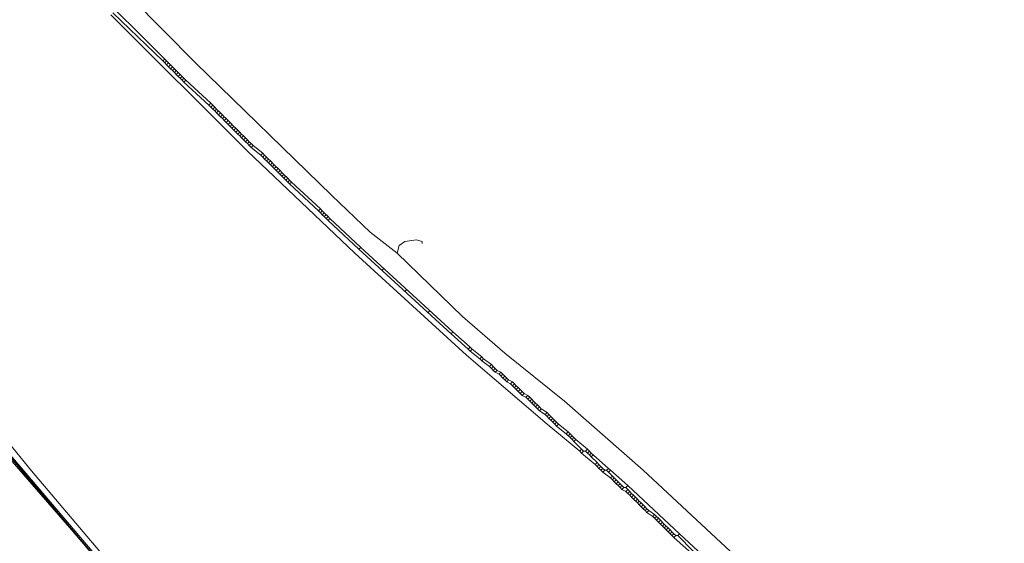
# Model space of a CAD drawing. Header units: metres. Extents: x 92810 to 93633, y 464687 to 465459.
# Tile 271 of 325: x 93347 to 93384, y 465407 to 465426. Entities that reach past the tile are written whole.
import ezdxf
from ezdxf.lldxf.tags import DXFTag

# ---------------------------------------------------------------- set-up
doc = ezdxf.new("R2010")
doc.units = ezdxf.units.M
for name, color, linetype, lineweight, transparency in [('B-OI-KL-DATA_BT NEDERLAND-G', 90, 'SI_B_DATA_BT_NEDERLAND', 18, 0.4), ('B-OI-KL-DATA_KPN-G', 90, 'SI_B_DATA_KPN', 18, 0.4), ('B-OI-KL-ET_LS_LIANDER-G', 190, 'SI_B_ET_LS_LIANDER', 18, 0.4), ('B-OI-KL-ET_MS_LIANDER-G', 130, 'SI_B_ET_MS_LIANDER', 18, 0.4), ('B-WE-KL-DATA-G', 90, 'KL-DATA-N', 18, 0.4)]:
    doc.layers.add(name, color=color, linetype=linetype, lineweight=lineweight, transparency=transparency)
doc.styles.get("Standard").update_dxf_attribs({"font": 'isocp.shx'})
tags = doc.linetypes.add('KL-DATA-N', pattern='A,4,-1,[101,NLCS.SHX,S=0.5,R=0,X=0,Y=0],-1,4,-1,["D",Standard,S=1,R=0,X=-0.25,Y=-0.5],-1.5', length=12.5).pattern_tags.tags
tags[18] = DXFTag(74, 10)
doc.linetypes.add('SI_B_DATA_BT_NEDERLAND', pattern='A,5,-2,["BTN",Standard,S=1.5,R=0,X=-0.51,Y=-0.75],-7', length=14)
doc.linetypes.add('SI_B_DATA_KPN', pattern='A,5,-2,["KPN",Standard,S=1.5,R=0,X=-0.51,Y=-0.75],-8', length=15)
doc.linetypes.add('SI_B_ET_LS_LIANDER', pattern='A,5,-2,["LI-LS",Standard,S=1.5,R=0,X=-0.51,Y=-0.75],-10', length=17)
doc.linetypes.add('SI_B_ET_MS_LIANDER', pattern='A,5,-2,["LI-MS",Standard,S=1.5,R=0,X=-0.51,Y=-0.75],-10', length=17)

msp = doc.modelspace()

# ---------------------------------------------------------------- linework, layer by layer
at = {"layer": 'B-OI-KL-DATA_BT NEDERLAND-G', "flags": 128}
msp.add_lwpolyline([(93329.159, 465432.2), (93347.8, 465409.3), (93378.81, 465372.69), (93383.75, 465371.27)], dxfattribs=at)
at = {"layer": 'B-OI-KL-DATA_KPN-G', "flags": 128}
msp.add_lwpolyline([(93382.464, 465368.821), (93363.179, 465390.821), (93362.321, 465391.893), (93328.536, 465431.607)], dxfattribs=at)
at = {"layer": 'B-OI-KL-ET_LS_LIANDER-G'}
for p, q in [((93353.893, 465424.464), (93348.393, 465430.036)), ((93358.964, 465419.536), (93353.893, 465424.464)), ((93360.393, 465418.179), (93358.964, 465419.536)), ((93361.393, 465417.393), (93360.393, 465418.179)), ((93361.464, 465417.679), (93361.679, 465417.821)), ((93361.679, 465417.821), (93362.107, 465417.893)), ((93362.107, 465417.893), (93362.321, 465417.821)), ((93362.321, 465417.821), (93362.321, 465417.75)), ((93361.393, 465417.393), (93361.464, 465417.679)), ((93361.393, 465417.393), (93363.821, 465415.036)), ((93363.821, 465415.036), (93365.393, 465413.679)), ((93365.393, 465413.679), (93367.607, 465411.893)), ((93367.607, 465411.893), (93370.536, 465409.321)), ((93370.536, 465409.321), (93374.536, 465405.607))]:
    msp.add_line(p, q, dxfattribs=at)
at = {"layer": 'B-OI-KL-ET_MS_LIANDER-G', "flags": 128}
for points in [[(93349.964, 465427.393), (93352.75, 465424.607)], [(93350.75, 465426.25), (93355.821, 465421.179), (93359.821, 465417.393), (93363.964, 465413.607), (93366.964, 465411.036), (93368.179, 465410.036)], [(93350.821, 465426.321), (93352.679, 465424.536)], [(93352.75, 465424.607), (93352.679, 465424.536)], [(93352.679, 465424.536), (93352.75, 465424.464)], [(93352.75, 465424.607), (93352.821, 465424.536)], [(93352.821, 465424.536), (93352.75, 465424.464)], [(93352.75, 465424.464), (93352.821, 465424.393)], [(93352.821, 465424.536), (93352.893, 465424.464)], [(93352.893, 465424.464), (93352.821, 465424.393)], [(93352.821, 465424.393), (93352.893, 465424.321)], [(93352.893, 465424.464), (93352.964, 465424.393)], [(93352.964, 465424.393), (93352.893, 465424.321)], [(93352.893, 465424.321), (93352.964, 465424.25)], [(93352.964, 465424.393), (93353.036, 465424.321)], [(93353.036, 465424.321), (93352.964, 465424.25)], [(93353.036, 465424.321), (93353.107, 465424.25)], [(93352.964, 465424.25), (93353.036, 465424.179)], [(93353.107, 465424.25), (93353.036, 465424.179)], [(93353.036, 465424.179), (93353.107, 465424.107)], [(93353.107, 465424.25), (93353.179, 465424.179)], [(93353.179, 465424.179), (93353.107, 465424.107)], [(93353.107, 465424.107), (93353.179, 465424.036)], [(93353.179, 465424.179), (93353.321, 465424.036)], [(93353.25, 465424.107), (93353.179, 465424.036)], [(93353.179, 465424.036), (93353.25, 465423.964)], [(93353.321, 465424.036), (93353.25, 465423.964)], [(93353.25, 465423.964), (93353.321, 465423.893)], [(93353.321, 465424.036), (93353.393, 465423.964)], [(93353.393, 465423.964), (93353.321, 465423.893)], [(93353.393, 465423.964), (93353.464, 465423.893)], [(93353.321, 465423.893), (93353.393, 465423.821)], [(93353.464, 465423.893), (93353.393, 465423.821)], [(93353.393, 465423.821), (93353.464, 465423.75)], [(93353.464, 465423.893), (93353.536, 465423.821)], [(93353.536, 465423.821), (93353.464, 465423.75)], [(93353.464, 465423.75), (93354.393, 465422.893)], [(93353.536, 465423.821), (93354.464, 465422.964)], [(93354.464, 465422.964), (93354.393, 465422.893)], [(93354.393, 465422.893), (93354.464, 465422.821)], [(93354.464, 465422.964), (93354.536, 465422.893)], [(93354.536, 465422.893), (93354.464, 465422.821)], [(93354.536, 465422.893), (93354.607, 465422.821)], [(93354.464, 465422.821), (93354.536, 465422.75)], [(93354.607, 465422.821), (93354.536, 465422.75)], [(93354.536, 465422.75), (93354.607, 465422.679)], [(93354.607, 465422.821), (93354.679, 465422.75)], [(93354.679, 465422.75), (93354.607, 465422.679)], [(93354.607, 465422.679), (93354.679, 465422.607)], [(93354.679, 465422.75), (93354.821, 465422.607)], [(93354.75, 465422.679), (93354.679, 465422.607)], [(93354.679, 465422.607), (93354.75, 465422.536)], [(93354.821, 465422.607), (93354.75, 465422.536)], [(93354.75, 465422.536), (93354.821, 465422.464)], [(93354.821, 465422.607), (93354.893, 465422.536)], [(93354.893, 465422.536), (93354.821, 465422.464)], [(93354.893, 465422.536), (93354.964, 465422.464)], [(93354.821, 465422.464), (93354.893, 465422.393)], [(93354.964, 465422.464), (93354.893, 465422.393)], [(93354.893, 465422.393), (93354.964, 465422.321)], [(93354.964, 465422.464), (93355.036, 465422.393)], [(93355.036, 465422.393), (93354.964, 465422.321)], [(93354.964, 465422.321), (93355.036, 465422.25)], [(93355.036, 465422.393), (93355.107, 465422.321)], [(93355.107, 465422.321), (93355.036, 465422.25)], [(93355.036, 465422.25), (93355.107, 465422.179)], [(93355.107, 465422.321), (93355.179, 465422.25)], [(93355.179, 465422.25), (93355.107, 465422.179)], [(93355.107, 465422.179), (93355.179, 465422.107)], [(93355.179, 465422.25), (93355.321, 465422.107)], [(93355.25, 465422.179), (93355.179, 465422.107)], [(93355.179, 465422.107), (93355.25, 465422.036)], [(93355.321, 465422.107), (93355.25, 465422.036)], [(93355.25, 465422.036), (93355.321, 465421.964)], [(93355.321, 465422.107), (93355.393, 465422.036)], [(93355.393, 465422.036), (93355.321, 465421.964)], [(93355.321, 465421.964), (93355.393, 465421.893)], [(93355.393, 465422.036), (93355.464, 465421.964)], [(93355.464, 465421.964), (93355.393, 465421.893)], [(93355.393, 465421.893), (93355.464, 465421.821)], [(93355.464, 465421.964), (93355.536, 465421.893)], [(93355.536, 465421.893), (93355.464, 465421.821)], [(93355.464, 465421.821), (93355.536, 465421.75)], [(93355.536, 465421.893), (93355.607, 465421.821)], [(93355.607, 465421.821), (93355.536, 465421.75)], [(93355.607, 465421.821), (93355.679, 465421.75)], [(93355.536, 465421.75), (93355.607, 465421.679)], [(93355.679, 465421.75), (93355.607, 465421.679)], [(93355.607, 465421.679), (93355.679, 465421.607)], [(93355.679, 465421.75), (93355.821, 465421.607)], [(93355.75, 465421.679), (93355.679, 465421.607)], [(93355.679, 465421.607), (93355.75, 465421.536)], [(93355.821, 465421.607), (93355.75, 465421.536)], [(93355.75, 465421.536), (93355.821, 465421.464)], [(93355.821, 465421.607), (93355.893, 465421.536)], [(93355.893, 465421.536), (93355.821, 465421.464)], [(93355.821, 465421.464), (93355.893, 465421.393)], [(93355.893, 465421.536), (93355.964, 465421.464)], [(93355.964, 465421.464), (93355.893, 465421.393)], [(93355.893, 465421.393), (93355.964, 465421.321)], [(93355.964, 465421.464), (93356.036, 465421.393)], [(93356.036, 465421.393), (93355.964, 465421.321)], [(93356.036, 465421.393), (93356.393, 465421.107)], [(93355.964, 465421.321), (93356.321, 465421.036)], [(93356.393, 465421.107), (93356.321, 465421.036)], [(93356.321, 465421.036), (93356.393, 465420.964)], [(93356.393, 465421.107), (93356.464, 465421.036)], [(93356.464, 465421.036), (93356.393, 465420.964)], [(93356.464, 465421.036), (93356.536, 465420.964)], [(93356.393, 465420.964), (93356.464, 465420.893)], [(93356.536, 465420.964), (93356.464, 465420.893)], [(93356.464, 465420.893), (93356.536, 465420.821)], [(93356.536, 465420.964), (93356.607, 465420.893)], [(93356.607, 465420.893), (93356.536, 465420.821)], [(93356.536, 465420.821), (93356.607, 465420.75)], [(93356.607, 465420.893), (93356.679, 465420.821)], [(93356.679, 465420.821), (93356.607, 465420.75)], [(93356.607, 465420.75), (93356.679, 465420.679)], [(93356.679, 465420.821), (93356.821, 465420.679)], [(93356.75, 465420.75), (93356.679, 465420.679)], [(93356.679, 465420.679), (93356.821, 465420.536)], [(93356.821, 465420.679), (93356.75, 465420.607)], [(93356.821, 465420.679), (93356.893, 465420.607)], [(93356.893, 465420.607), (93356.821, 465420.536)], [(93356.821, 465420.536), (93356.893, 465420.464)], [(93356.893, 465420.607), (93356.964, 465420.536)], [(93356.964, 465420.536), (93356.893, 465420.464)], [(93356.893, 465420.464), (93356.964, 465420.393)], [(93356.964, 465420.536), (93357.036, 465420.464)], [(93357.036, 465420.464), (93356.964, 465420.393)], [(93356.964, 465420.393), (93357.036, 465420.321)], [(93357.036, 465420.464), (93357.107, 465420.393)], [(93357.107, 465420.393), (93357.036, 465420.321)], [(93357.036, 465420.321), (93357.107, 465420.25)], [(93357.107, 465420.393), (93357.179, 465420.321)], [(93357.179, 465420.321), (93357.107, 465420.25)], [(93357.179, 465420.321), (93357.321, 465420.179)], [(93357.107, 465420.25), (93357.179, 465420.179)], [(93357.25, 465420.25), (93357.179, 465420.179)], [(93357.179, 465420.179), (93357.321, 465420.036)], [(93357.321, 465420.179), (93357.25, 465420.107)], [(93357.321, 465420.179), (93357.393, 465420.107)], [(93357.393, 465420.107), (93357.321, 465420.036)], [(93357.321, 465420.036), (93357.393, 465419.964)], [(93357.393, 465420.107), (93357.464, 465420.036)], [(93357.464, 465420.036), (93357.393, 465419.964)], [(93357.393, 465419.964), (93358.464, 465418.964)], [(93357.464, 465420.036), (93358.536, 465419.036)], [(93358.536, 465419.036), (93358.464, 465418.964)], [(93358.464, 465418.964), (93358.536, 465418.893)], [(93358.536, 465419.036), (93358.607, 465418.964)], [(93358.607, 465418.964), (93358.536, 465418.893)], [(93358.536, 465418.893), (93358.607, 465418.821)], [(93358.607, 465418.964), (93358.679, 465418.893)], [(93358.679, 465418.893), (93358.607, 465418.821)], [(93358.679, 465418.893), (93358.821, 465418.75)], [(93358.607, 465418.821), (93358.679, 465418.75)], [(93358.75, 465418.821), (93358.679, 465418.75)], [(93358.679, 465418.75), (93358.821, 465418.607)], [(93358.821, 465418.75), (93358.75, 465418.679)], [(93358.821, 465418.75), (93358.893, 465418.679)], [(93358.893, 465418.679), (93358.821, 465418.607)], [(93358.821, 465418.607), (93359.964, 465417.536)], [(93358.893, 465418.679), (93360.036, 465417.607)], [(93360.036, 465417.607), (93359.964, 465417.536)], [(93359.964, 465417.536), (93363.393, 465414.393)], [(93360.036, 465417.607), (93363.464, 465414.464)], [(93360.893, 465416.821), (93360.821, 465416.75)], [(93361.75, 465416.036), (93361.679, 465415.964)], [(93362.607, 465415.25), (93362.536, 465415.179)], [(93363.464, 465414.464), (93363.393, 465414.393)], [(93363.464, 465414.464), (93364.107, 465413.893)], [(93363.393, 465414.393), (93364.036, 465413.821)], [(93364.107, 465413.893), (93364.036, 465413.821)], [(93364.036, 465413.821), (93364.107, 465413.75)], [(93364.107, 465413.893), (93364.179, 465413.821)], [(93364.179, 465413.821), (93364.107, 465413.75)], [(93364.107, 465413.75), (93364.464, 465413.464)], [(93364.179, 465413.821), (93364.536, 465413.536)], [(93364.536, 465413.536), (93364.464, 465413.464)], [(93364.464, 465413.464), (93364.536, 465413.393)], [(93364.536, 465413.536), (93364.607, 465413.464)], [(93364.607, 465413.464), (93364.536, 465413.393)], [(93364.536, 465413.393), (93364.821, 465413.179)], [(93364.607, 465413.464), (93364.893, 465413.25)], [(93364.893, 465413.25), (93364.821, 465413.179)], [(93364.821, 465413.179), (93364.893, 465413.107)], [(93364.893, 465413.25), (93364.964, 465413.179)], [(93364.964, 465413.179), (93364.893, 465413.107)], [(93364.893, 465413.107), (93364.964, 465413.036)], [(93364.964, 465413.179), (93365.036, 465413.107)], [(93365.036, 465413.107), (93364.964, 465413.036)], [(93364.964, 465413.036), (93365.036, 465412.964)], [(93365.036, 465413.107), (93365.107, 465413.036)], [(93365.107, 465413.036), (93365.036, 465412.964)], [(93365.107, 465413.036), (93365.25, 465412.964)], [(93365.036, 465412.964), (93365.179, 465412.893)], [(93365.25, 465412.964), (93365.179, 465412.893)], [(93365.179, 465412.893), (93365.321, 465412.75)], [(93365.25, 465412.964), (93365.321, 465412.893)], [(93365.321, 465412.893), (93365.25, 465412.821)], [(93365.321, 465412.893), (93365.393, 465412.821)], [(93365.393, 465412.821), (93365.321, 465412.75)], [(93365.321, 465412.75), (93365.393, 465412.679)], [(93365.393, 465412.821), (93365.464, 465412.75)], [(93365.464, 465412.75), (93365.393, 465412.679)], [(93365.393, 465412.679), (93365.464, 465412.607)], [(93365.464, 465412.75), (93365.536, 465412.679)], [(93365.536, 465412.679), (93365.464, 465412.607)], [(93365.464, 465412.607), (93365.607, 465412.536)], [(93365.536, 465412.679), (93365.679, 465412.607)], [(93365.679, 465412.607), (93365.607, 465412.536)], [(93365.679, 465412.607), (93365.75, 465412.536)], [(93365.607, 465412.536), (93365.679, 465412.464)], [(93365.75, 465412.536), (93365.679, 465412.464)], [(93365.679, 465412.464), (93365.821, 465412.321)], [(93365.75, 465412.536), (93365.821, 465412.464)], [(93365.821, 465412.464), (93365.75, 465412.393)], [(93365.821, 465412.464), (93365.893, 465412.393)], [(93365.893, 465412.393), (93365.821, 465412.321)], [(93365.821, 465412.321), (93365.893, 465412.25)], [(93365.893, 465412.393), (93365.964, 465412.321)], [(93365.964, 465412.321), (93365.893, 465412.25)], [(93365.893, 465412.25), (93365.964, 465412.179)], [(93365.964, 465412.321), (93366.036, 465412.25)], [(93366.036, 465412.25), (93365.964, 465412.179)], [(93366.036, 465412.25), (93366.107, 465412.179)], [(93365.964, 465412.179), (93366.036, 465412.107)], [(93366.107, 465412.179), (93366.036, 465412.107)], [(93366.036, 465412.107), (93366.179, 465412.036)], [(93366.107, 465412.179), (93366.25, 465412.107)], [(93366.25, 465412.107), (93366.179, 465412.036)], [(93366.179, 465412.036), (93366.25, 465411.964)], [(93366.25, 465412.107), (93366.321, 465412.036)], [(93366.321, 465412.036), (93366.25, 465411.964)], [(93366.25, 465411.964), (93366.321, 465411.893)], [(93366.321, 465412.036), (93366.393, 465411.964)], [(93366.393, 465411.964), (93366.321, 465411.893)], [(93366.321, 465411.893), (93366.393, 465411.821)], [(93366.393, 465411.964), (93366.464, 465411.893)], [(93366.464, 465411.893), (93366.393, 465411.821)], [(93366.464, 465411.893), (93366.536, 465411.821)], [(93366.393, 465411.821), (93366.464, 465411.75)], [(93366.536, 465411.821), (93366.464, 465411.75)], [(93366.464, 465411.75), (93366.536, 465411.679)], [(93366.536, 465411.821), (93366.607, 465411.75)], [(93366.607, 465411.75), (93366.536, 465411.679)], [(93366.536, 465411.679), (93366.607, 465411.607)], [(93366.607, 465411.75), (93366.679, 465411.679)], [(93366.679, 465411.679), (93366.607, 465411.607)], [(93366.607, 465411.607), (93366.679, 465411.536)], [(93366.679, 465411.679), (93366.75, 465411.607)], [(93366.75, 465411.607), (93366.679, 465411.536)], [(93366.679, 465411.536), (93366.893, 465411.393)], [(93366.75, 465411.607), (93366.964, 465411.464)], [(93366.964, 465411.464), (93366.893, 465411.393)], [(93366.893, 465411.393), (93366.964, 465411.321)], [(93366.964, 465411.464), (93367.036, 465411.393)], [(93367.036, 465411.393), (93366.964, 465411.321)], [(93366.964, 465411.321), (93367.036, 465411.25)], [(93367.036, 465411.393), (93367.107, 465411.321)], [(93367.107, 465411.321), (93367.036, 465411.25)], [(93367.036, 465411.25), (93367.107, 465411.179)], [(93367.107, 465411.321), (93367.179, 465411.25)], [(93367.179, 465411.25), (93367.107, 465411.179)], [(93367.107, 465411.179), (93367.179, 465411.107)], [(93367.179, 465411.25), (93367.321, 465411.107)], [(93367.25, 465411.179), (93367.179, 465411.107)], [(93367.179, 465411.107), (93367.25, 465411.036)], [(93367.321, 465411.107), (93367.25, 465411.036)], [(93367.25, 465411.036), (93367.321, 465410.964)], [(93367.321, 465411.107), (93367.393, 465411.036)], [(93367.393, 465411.036), (93367.321, 465410.964)], [(93367.321, 465410.964), (93367.679, 465410.679)], [(93367.393, 465411.036), (93367.75, 465410.75)], [(93367.75, 465410.75), (93367.679, 465410.679)], [(93367.679, 465410.679), (93367.821, 465410.536)], [(93367.75, 465410.75), (93367.821, 465410.679)], [(93367.821, 465410.679), (93367.75, 465410.607)], [(93367.821, 465410.679), (93367.893, 465410.607)], [(93367.893, 465410.607), (93367.821, 465410.536)], [(93367.821, 465410.536), (93367.893, 465410.464)], [(93367.893, 465410.607), (93367.964, 465410.536)], [(93367.964, 465410.536), (93367.893, 465410.464)], [(93367.893, 465410.464), (93367.964, 465410.393)], [(93367.964, 465410.536), (93368.036, 465410.464)], [(93368.036, 465410.464), (93367.964, 465410.393)], [(93368.036, 465410.464), (93368.464, 465410.107)], [(93367.964, 465410.393), (93368.25, 465410.107)], [(93368.25, 465410.107), (93368.179, 465410.036)], [(93368.25, 465410.107), (93368.321, 465410.036)], [(93368.464, 465410.107), (93368.393, 465410.036)], [(93368.464, 465410.107), (93368.536, 465410.036)], [(93368.179, 465410.036), (93368.25, 465409.964)], [(93368.321, 465410.036), (93368.25, 465409.964)], [(93368.25, 465409.964), (93368.75, 465409.536)], [(93368.321, 465410.036), (93368.393, 465410.036)], [(93368.393, 465410.036), (93368.464, 465409.964)], [(93368.536, 465410.036), (93368.464, 465409.964)], [(93368.464, 465409.964), (93368.536, 465409.893)], [(93368.536, 465410.036), (93368.607, 465409.964)], [(93368.607, 465409.964), (93368.536, 465409.893)], [(93368.536, 465409.893), (93368.607, 465409.821)], [(93368.607, 465409.964), (93368.679, 465409.893)], [(93368.679, 465409.893), (93368.607, 465409.821)], [(93368.607, 465409.821), (93368.821, 465409.607)], [(93368.679, 465409.893), (93369.25, 465409.393)], [(93368.821, 465409.607), (93368.75, 465409.536)], [(93368.75, 465409.536), (93368.821, 465409.464)], [(93368.821, 465409.607), (93368.893, 465409.536)], [(93368.893, 465409.536), (93368.821, 465409.464)], [(93368.821, 465409.464), (93368.893, 465409.393)], [(93368.893, 465409.536), (93368.964, 465409.464)], [(93368.964, 465409.464), (93368.893, 465409.393)], [(93368.893, 465409.393), (93368.964, 465409.321)], [(93368.964, 465409.464), (93369.036, 465409.393)], [(93369.036, 465409.393), (93368.964, 465409.321)], [(93368.964, 465409.321), (93369.036, 465409.25)], [(93369.036, 465409.393), (93369.107, 465409.321)], [(93369.107, 465409.321), (93369.036, 465409.25)], [(93369.107, 465409.321), (93369.179, 465409.321)], [(93369.25, 465409.393), (93369.179, 465409.321)], [(93369.179, 465409.321), (93369.25, 465409.25)], [(93369.25, 465409.393), (93369.321, 465409.321)], [(93369.321, 465409.321), (93369.25, 465409.25)], [(93369.321, 465409.321), (93369.964, 465408.75)], [(93369.036, 465409.25), (93369.321, 465409.036)], [(93369.25, 465409.25), (93369.393, 465409.107)], [(93369.393, 465409.107), (93369.321, 465409.036)], [(93369.321, 465409.036), (93369.393, 465408.964)], [(93369.393, 465409.107), (93369.464, 465409.036)], [(93369.464, 465409.036), (93369.393, 465408.964)], [(93369.393, 465408.964), (93369.464, 465408.893)], [(93369.464, 465409.036), (93369.536, 465408.964)], [(93369.536, 465408.964), (93369.464, 465408.893)], [(93369.536, 465408.964), (93369.607, 465408.893)], [(93369.464, 465408.893), (93369.536, 465408.821)], [(93369.607, 465408.893), (93369.536, 465408.821)], [(93369.536, 465408.821), (93369.607, 465408.75)], [(93369.607, 465408.893), (93369.679, 465408.821)], [(93369.679, 465408.821), (93369.607, 465408.75)], [(93369.607, 465408.75), (93369.679, 465408.679)], [(93369.679, 465408.821), (93369.821, 465408.679)], [(93369.75, 465408.75), (93369.679, 465408.679)], [(93369.679, 465408.679), (93369.75, 465408.607)], [(93369.821, 465408.679), (93369.75, 465408.607)], [(93369.75, 465408.607), (93369.893, 465408.536)], [(93369.821, 465408.679), (93369.893, 465408.679)], [(93369.964, 465408.75), (93369.893, 465408.679)], [(93369.893, 465408.679), (93369.964, 465408.607)], [(93369.964, 465408.607), (93369.893, 465408.536)], [(93369.964, 465408.75), (93371.893, 465406.964)], [(93369.964, 465408.607), (93370.036, 465408.536)], [(93369.893, 465408.536), (93369.964, 465408.464)], [(93370.036, 465408.536), (93369.964, 465408.464)], [(93369.964, 465408.464), (93370.036, 465408.393)], [(93370.036, 465408.536), (93370.107, 465408.464)], [(93370.107, 465408.464), (93370.036, 465408.393)], [(93370.036, 465408.393), (93370.107, 465408.321)], [(93370.107, 465408.464), (93370.179, 465408.393)], [(93370.179, 465408.393), (93370.107, 465408.321)], [(93370.107, 465408.321), (93370.179, 465408.25)], [(93370.179, 465408.393), (93370.321, 465408.25)], [(93370.25, 465408.321), (93370.179, 465408.25)], [(93370.179, 465408.25), (93370.321, 465408.107)], [(93370.321, 465408.25), (93370.25, 465408.179)], [(93370.321, 465408.25), (93370.393, 465408.179)], [(93370.393, 465408.179), (93370.321, 465408.107)], [(93370.321, 465408.107), (93370.393, 465408.036)], [(93370.393, 465408.179), (93370.464, 465408.107)], [(93370.464, 465408.107), (93370.393, 465408.036)], [(93370.393, 465408.036), (93370.464, 465407.964)], [(93370.464, 465408.107), (93370.536, 465408.036)], [(93370.536, 465408.036), (93370.464, 465407.964)], [(93370.464, 465407.964), (93370.536, 465407.893)], [(93370.536, 465408.036), (93370.607, 465407.964)], [(93370.607, 465407.964), (93370.536, 465407.893)], [(93370.536, 465407.893), (93370.607, 465407.821)], [(93370.607, 465407.964), (93370.679, 465407.893)], [(93370.679, 465407.893), (93370.607, 465407.821)], [(93370.679, 465407.893), (93370.75, 465407.821)], [(93370.607, 465407.821), (93370.679, 465407.75)], [(93370.75, 465407.821), (93370.679, 465407.75)], [(93370.679, 465407.75), (93370.893, 465407.607)], [(93370.75, 465407.821), (93370.964, 465407.679)], [(93370.964, 465407.679), (93370.893, 465407.607)], [(93370.893, 465407.607), (93370.964, 465407.536)], [(93370.964, 465407.679), (93371.036, 465407.607)], [(93371.036, 465407.607), (93370.964, 465407.536)], [(93370.964, 465407.536), (93371.036, 465407.464)], [(93371.036, 465407.607), (93371.107, 465407.536)], [(93371.107, 465407.536), (93371.036, 465407.464)], [(93371.107, 465407.536), (93371.179, 465407.464)], [(93371.036, 465407.464), (93371.107, 465407.393)], [(93371.179, 465407.464), (93371.107, 465407.393)], [(93371.107, 465407.393), (93371.179, 465407.321)], [(93371.179, 465407.464), (93371.321, 465407.321)], [(93371.25, 465407.393), (93371.179, 465407.321)], [(93371.179, 465407.321), (93371.321, 465407.179)], [(93371.321, 465407.321), (93371.25, 465407.25)], [(93371.321, 465407.321), (93371.393, 465407.25)], [(93371.393, 465407.25), (93371.321, 465407.179)], [(93371.321, 465407.179), (93371.393, 465407.107)], [(93371.393, 465407.25), (93371.464, 465407.179)], [(93371.464, 465407.179), (93371.393, 465407.107)], [(93371.464, 465407.179), (93371.536, 465407.107)], [(93371.393, 465407.107), (93371.464, 465407.036)], [(93371.536, 465407.107), (93371.464, 465407.036)], [(93371.464, 465407.036), (93371.536, 465406.964)], [(93371.536, 465407.107), (93371.607, 465407.036)], [(93371.607, 465407.036), (93371.536, 465406.964)], [(93371.536, 465406.964), (93371.607, 465406.893)], [(93371.607, 465407.036), (93371.679, 465406.964)], [(93371.679, 465406.964), (93371.607, 465406.893)], [(93371.607, 465406.893), (93371.679, 465406.821)], [(93371.679, 465406.964), (93371.75, 465406.893)], [(93371.75, 465406.893), (93371.679, 465406.821)], [(93371.679, 465406.821), (93372.25, 465406.321)], [(93371.75, 465406.893), (93371.821, 465406.893)], [(93371.893, 465406.964), (93371.821, 465406.893)], [(93371.821, 465406.893), (93372.393, 465406.321)], [(93371.893, 465406.964), (93373.964, 465405.036)]]:
    msp.add_lwpolyline(points, dxfattribs=at)
at = {"layer": 'B-WE-KL-DATA-G'}
for points in [[(93328.451, 465431.714), (93350.431, 465405.779), (93363.21, 465390.812), (93371.398, 465381.312), (93382.366, 465368.885)], [(93328.463, 465431.722), (93350.431, 465405.779)], [(93328.466, 465431.724), (93350.436, 465405.779), (93368.972, 465384.069), (93382.372, 465368.885), (93421, 465324.592)], [(93328.473, 465431.729), (93350.43, 465405.78), (93368.97, 465384.07), (93382.37, 465368.88), (93421, 465324.586)], [(93328.491, 465431.741), (93350.4, 465405.8), (93369, 465384.1), (93382.4, 465368.9), (93421, 465324.575)], [(93328.333, 465431.632), (93336.5, 465421.8), (93350.43, 465405.78), (93360.987, 465393.414), (93368.967, 465384.069)]]:
    msp.add_lwpolyline(points, dxfattribs=at)

doc.saveas('drawing.dxf')
